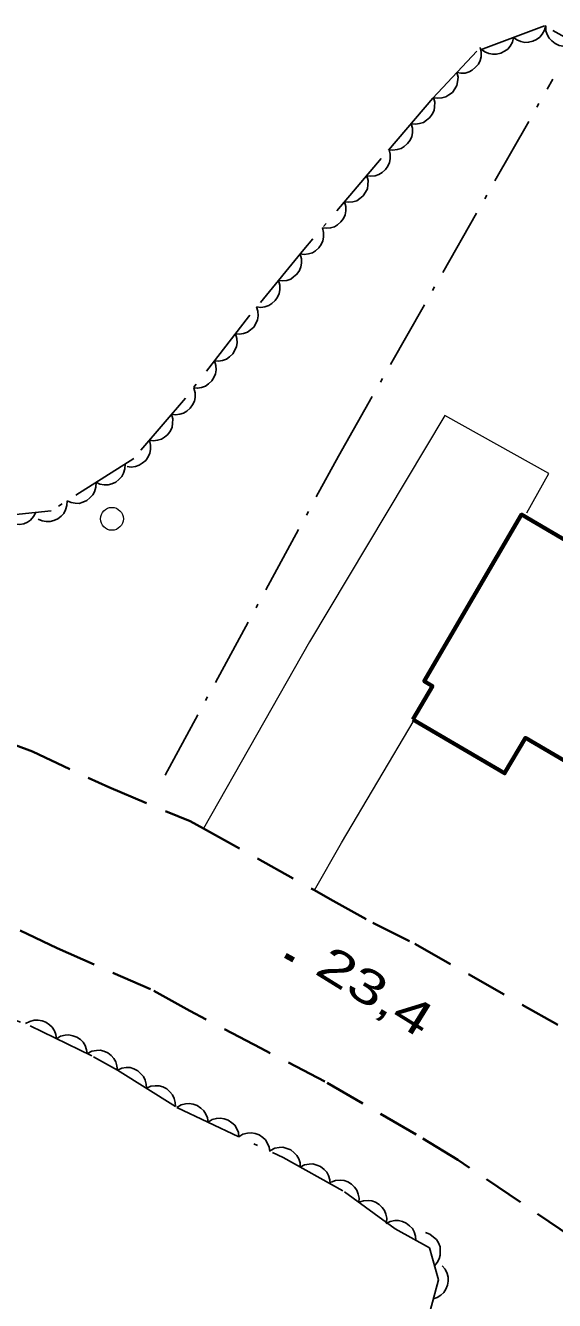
# Model space of a CAD drawing. Extents: x 356765 to 358572, y 5103174 to 5104650.
# Drawn here: x 357507.7 to 357530.8, y 5104152.9 to 5104208.7 of the extents above; entities that cross this region are included whole.
import ezdxf

# ---------------------------------------------------------------- set-up
doc = ezdxf.new("R2010")
doc.units = 0
doc.header["$LTSCALE"] = 0.6
doc.linetypes.add('DOT_DASHED', pattern=[7.7, 5, -1.2, 0.3, -1.2])
doc.linetypes.add('MEDIUM_DASHED', pattern=[4.5, 3, -1.5])
for name, color, linetype, lineweight in [('19', 7, 'Continuous', 13), ('21', 7, 'Continuous', 53), ('3', 7, 'Continuous', 140), ('31', 7, 'Continuous', 70), ('36', 7, 'Continuous', 13), ('41', 7, 'DOT_DASHED', 25), ('44', 7, 'Continuous', 25)]:
    doc.layers.add(name, color=color, linetype=linetype, lineweight=lineweight)

msp = doc.modelspace()

# ---------------------------------------------------------------- linework, layer by layer
at = {"layer": '19'}
for points in [[(357529.64, 5104187.36), (357530.6, 5104189.08), (357526.04, 5104191.61), (357520.12, 5104181.7), (357515.47, 5104173.53)], [(357520.33, 5104170.83), (357521.51, 5104172.91), (357524.7, 5104178.27)]]:
    msp.add_lwpolyline(points, dxfattribs=at)
at = {"layer": '21', "linetype": 'MEDIUM_DASHED', "lineweight": 35}
for points in [[(357500.58, 5104179.06), (357502.62, 5104178.51), (357504.59, 5104178.01), (357506.36, 5104177.51), (357507.98, 5104176.9), (357511.32, 5104175.34), (357514.89, 5104173.85), (357515.47, 5104173.53), (357520.33, 5104170.83), (357521.02, 5104170.44), (357522.89, 5104169.41), (357524.73, 5104168.48), (357533.95, 5104163.26), (357538.42, 5104160.39), (357540.14, 5104159.44), (357542.52, 5104157.92), (357544.32, 5104156.92), (357546.22, 5104155.77), (357549.61, 5104153.61)], [(357533.83, 5104154.14), (357526.61, 5104159.03), (357524.78, 5104160.14), (357520.79, 5104162.46), (357517.98, 5104163.92), (357514.87, 5104165.55), (357513.15, 5104166.5), (357509.06, 5104168.29), (357505.27, 5104170.1), (357499.71, 5104171.53), (357497.97, 5104171.91), (357495.53, 5104172.28), (357492.6, 5104172.64), (357487.11, 5104173.15), (357484.59, 5104173.18), (357482.06, 5104173.22), (357478.47, 5104173.26), (357469.79, 5104173.49), (357467.57, 5104173.55), (357461.42, 5104173.74)]]:
    msp.add_lwpolyline(points, dxfattribs=at)
at = {"layer": '3'}
msp.add_line((357519.07, 5104167.98), (357519.41, 5104167.78), dxfattribs=at)
at = {"layer": '31'}
msp.add_lwpolyline([(357524.64, 5104178.3), (357525.5, 5104179.77), (357525.14, 5104179.99), (357529.4, 5104187.28), (357534.52, 5104184.28), (357535.72, 5104186.34), (357537.8, 5104185.13), (357536.68, 5104183.22), (357539.2, 5104181.74), (357534.9, 5104174.38), (357529.57, 5104177.5), (357528.66, 5104175.95), (357524.64, 5104178.3)], close=True, dxfattribs=at)
at = {"layer": '36'}
msp.add_circle((357511.4604, 5104187.0919), 0.5, dxfattribs=at)
at = {"layer": '41'}
msp.add_lwpolyline([(357513.79, 5104175.87), (357521.38, 5104189.84), (357530.77, 5104206.34)], dxfattribs=at)
at = {"layer": '44', "linetype": 'DOT_DASHED'}
for points in [[(357533.4, 5104207.01), (357530.41, 5104208.67), (357527.45, 5104207.57), (357525.52, 5104205.51), (357523.26, 5104202.86), (357519.87, 5104198.88), (357517.44, 5104195.93), (357514.68, 5104192.38), (357512.42, 5104189.73), (357508.8, 5104187.44), (357504.65, 5104187.01), (357500.07, 5104187.21), (357490.94, 5104188.37), (357484.1, 5104189.44), (357467.27, 5104189.41), (357457.78, 5104189.21)], [(357462.23, 5104169.34), (357471.94, 5104169.22), (357476.48, 5104169.63), (357481.01, 5104170.04), (357494.68, 5104169.29), (357498.53, 5104168.13), (357502.3, 5104166.81), (357504.64, 5104166.1), (357507.88, 5104164.89), (357510.66, 5104163.54), (357511.7, 5104162.96), (357514.31, 5104161.32)], [(357514.31, 5104161.32), (357518.96, 5104159.13), (357521.65, 5104157.63), (357523.87, 5104156.01), (357525.37, 5104155.18), (357525.76, 5104153.78), (357525.4, 5104152.42)]]:
    msp.add_lwpolyline(points, dxfattribs=at)
at = {"layer": '44'}
for points in [[(357529.05, 5104208.17), (357529, 5104207.96), (357528.9, 5104207.79), (357528.8, 5104207.66), (357528.66, 5104207.56), (357528.49, 5104207.48), (357528.3, 5104207.44), (357528.14, 5104207.43), (357527.97, 5104207.47), (357527.79, 5104207.54), (357527.65, 5104207.64)], [(357530.46, 5104208.69), (357530.41, 5104208.49), (357530.31, 5104208.31), (357530.2, 5104208.18), (357530.06, 5104208.08), (357529.89, 5104208), (357529.71, 5104207.96), (357529.54, 5104207.95), (357529.37, 5104207.99), (357529.2, 5104208.06), (357529.05, 5104208.17)], [(357531.77, 5104207.92), (357531.58, 5104207.82), (357531.38, 5104207.79), (357531.22, 5104207.78), (357531.05, 5104207.82), (357530.88, 5104207.9), (357530.73, 5104208.02), (357530.61, 5104208.13), (357530.53, 5104208.29), (357530.47, 5104208.46), (357530.46, 5104208.64)], [(357527.59, 5104207.72), (357527.64, 5104207.52), (357527.63, 5104207.32), (357527.59, 5104207.16), (357527.51, 5104207), (357527.39, 5104206.86), (357527.24, 5104206.74), (357527.1, 5104206.66), (357526.93, 5104206.61), (357526.75, 5104206.6), (357526.57, 5104206.63)], [(357526.57, 5104206.63), (357526.62, 5104206.43), (357526.6, 5104206.22), (357526.57, 5104206.06), (357526.48, 5104205.91), (357526.37, 5104205.76), (357526.22, 5104205.65), (357526.08, 5104205.56), (357525.91, 5104205.52), (357525.72, 5104205.51), (357525.54, 5104205.53)], [(357525.54, 5104205.54), (357525.6, 5104205.33), (357525.59, 5104205.13), (357525.57, 5104204.97), (357525.49, 5104204.81), (357525.38, 5104204.66), (357525.24, 5104204.54), (357525.1, 5104204.45), (357524.93, 5104204.4), (357524.75, 5104204.37), (357524.57, 5104204.39)], [(357524.57, 5104204.39), (357524.62, 5104204.19), (357524.62, 5104203.99), (357524.59, 5104203.83), (357524.52, 5104203.67), (357524.41, 5104203.52), (357524.26, 5104203.39), (357524.13, 5104203.3), (357523.96, 5104203.26), (357523.77, 5104203.23), (357523.6, 5104203.25)], [(357523.6, 5104203.25), (357523.65, 5104203.05), (357523.65, 5104202.85), (357523.62, 5104202.69), (357523.54, 5104202.53), (357523.44, 5104202.38), (357523.29, 5104202.25), (357523.15, 5104202.16), (357522.99, 5104202.11), (357522.8, 5104202.09), (357522.62, 5104202.11)], [(357522.62, 5104202.11), (357522.68, 5104201.91), (357522.67, 5104201.71), (357522.65, 5104201.54), (357522.57, 5104201.39), (357522.46, 5104201.23), (357522.32, 5104201.11), (357522.18, 5104201.02), (357522.01, 5104200.97), (357521.83, 5104200.95), (357521.65, 5104200.97)], [(357521.65, 5104200.97), (357521.71, 5104200.77), (357521.7, 5104200.57), (357521.67, 5104200.4), (357521.6, 5104200.24), (357521.49, 5104200.09), (357521.34, 5104199.97), (357521.21, 5104199.88), (357521.04, 5104199.83), (357520.86, 5104199.81), (357520.68, 5104199.83)], [(357520.68, 5104199.83), (357520.73, 5104199.63), (357520.73, 5104199.42), (357520.7, 5104199.26), (357520.63, 5104199.1), (357520.52, 5104198.95), (357520.37, 5104198.83), (357520.24, 5104198.74), (357520.07, 5104198.69), (357519.88, 5104198.67), (357519.7, 5104198.69)], [(357519.71, 5104198.68), (357519.77, 5104198.48), (357519.77, 5104198.28), (357519.74, 5104198.12), (357519.67, 5104197.96), (357519.56, 5104197.8), (357519.42, 5104197.68), (357519.29, 5104197.59), (357519.12, 5104197.53), (357518.93, 5104197.51), (357518.75, 5104197.53)], [(357518.75, 5104197.53), (357518.81, 5104197.32), (357518.81, 5104197.12), (357518.79, 5104196.96), (357518.71, 5104196.8), (357518.61, 5104196.65), (357518.47, 5104196.52), (357518.33, 5104196.43), (357518.16, 5104196.38), (357517.98, 5104196.35), (357517.8, 5104196.37)], [(357517.79, 5104196.38), (357517.85, 5104196.18), (357517.86, 5104195.98), (357517.84, 5104195.81), (357517.77, 5104195.65), (357517.67, 5104195.49), (357517.53, 5104195.37), (357517.4, 5104195.27), (357517.23, 5104195.21), (357517.05, 5104195.18), (357516.87, 5104195.19)], [(357516.87, 5104195.19), (357516.93, 5104194.99), (357516.94, 5104194.79), (357516.92, 5104194.63), (357516.85, 5104194.47), (357516.75, 5104194.31), (357516.61, 5104194.18), (357516.48, 5104194.08), (357516.31, 5104194.03), (357516.13, 5104194), (357515.95, 5104194.01)], [(357515.95, 5104194.01), (357516.01, 5104193.81), (357516.02, 5104193.61), (357516, 5104193.44), (357515.93, 5104193.28), (357515.83, 5104193.13), (357515.69, 5104193), (357515.56, 5104192.9), (357515.39, 5104192.84), (357515.21, 5104192.81), (357515.03, 5104192.82)], [(357515.05, 5104192.81), (357515.1, 5104192.61), (357515.1, 5104192.4), (357515.07, 5104192.24), (357514.99, 5104192.08), (357514.89, 5104191.93), (357514.74, 5104191.81), (357514.6, 5104191.72), (357514.44, 5104191.67), (357514.25, 5104191.65), (357514.07, 5104191.67)], [(357514.07, 5104191.67), (357514.13, 5104191.47), (357514.12, 5104191.26), (357514.1, 5104191.1), (357514.02, 5104190.94), (357513.91, 5104190.79), (357513.77, 5104190.67), (357513.63, 5104190.58), (357513.46, 5104190.53), (357513.28, 5104190.51), (357513.1, 5104190.53)], [(357513.1, 5104190.53), (357513.15, 5104190.32), (357513.15, 5104190.12), (357513.12, 5104189.96), (357513.05, 5104189.8), (357512.94, 5104189.65), (357512.79, 5104189.53), (357512.66, 5104189.44), (357512.49, 5104189.39), (357512.3, 5104189.36), (357512.13, 5104189.38)], [(357512.04, 5104189.49), (357512.03, 5104189.28), (357511.97, 5104189.09), (357511.89, 5104188.94), (357511.77, 5104188.81), (357511.63, 5104188.7), (357511.45, 5104188.62), (357511.29, 5104188.58), (357511.12, 5104188.58), (357510.93, 5104188.61), (357510.77, 5104188.69)], [(357510.77, 5104188.69), (357510.76, 5104188.48), (357510.7, 5104188.28), (357510.62, 5104188.14), (357510.5, 5104188.01), (357510.36, 5104187.9), (357510.18, 5104187.82), (357510.02, 5104187.77), (357509.85, 5104187.78), (357509.67, 5104187.81), (357509.5, 5104187.88)], [(357509.5, 5104187.88), (357509.49, 5104187.67), (357509.43, 5104187.48), (357509.36, 5104187.33), (357509.24, 5104187.21), (357509.09, 5104187.09), (357508.91, 5104187.02), (357508.76, 5104186.97), (357508.58, 5104186.98), (357508.4, 5104187.01), (357508.23, 5104187.08)], [(357508.13, 5104187.37), (357508.03, 5104187.19), (357507.89, 5104187.04), (357507.76, 5104186.94), (357507.6, 5104186.88), (357507.41, 5104186.85), (357507.22, 5104186.86), (357507.06, 5104186.89), (357506.91, 5104186.97), (357506.76, 5104187.08), (357506.64, 5104187.22)], [(357507.68, 5104164.99), (357507.86, 5104165.09), (357508.06, 5104165.14), (357508.23, 5104165.15), (357508.4, 5104165.12), (357508.57, 5104165.05), (357508.73, 5104164.94), (357508.85, 5104164.83), (357508.94, 5104164.68), (357509.01, 5104164.51), (357509.03, 5104164.33)], [(357509.03, 5104164.33), (357509.21, 5104164.44), (357509.41, 5104164.48), (357509.57, 5104164.5), (357509.75, 5104164.46), (357509.92, 5104164.4), (357510.08, 5104164.29), (357510.2, 5104164.18), (357510.29, 5104164.03), (357510.35, 5104163.85), (357510.38, 5104163.68)], [(357510.39, 5104163.69), (357510.58, 5104163.79), (357510.78, 5104163.82), (357510.94, 5104163.83), (357511.11, 5104163.78), (357511.28, 5104163.71), (357511.43, 5104163.59), (357511.54, 5104163.47), (357511.63, 5104163.32), (357511.68, 5104163.14), (357511.7, 5104162.96)], [(357511.7, 5104162.96), (357511.89, 5104163.04), (357512.09, 5104163.07), (357512.26, 5104163.07), (357512.42, 5104163.01), (357512.59, 5104162.93), (357512.73, 5104162.8), (357512.84, 5104162.68), (357512.91, 5104162.52), (357512.96, 5104162.34), (357512.97, 5104162.16)], [(357512.97, 5104162.16), (357513.16, 5104162.25), (357513.36, 5104162.27), (357513.53, 5104162.27), (357513.69, 5104162.22), (357513.86, 5104162.13), (357514, 5104162), (357514.11, 5104161.88), (357514.18, 5104161.72), (357514.23, 5104161.54), (357514.24, 5104161.36)], [(357514.31, 5104161.32), (357514.49, 5104161.43), (357514.69, 5104161.48), (357514.85, 5104161.49), (357515.02, 5104161.46), (357515.2, 5104161.4), (357515.35, 5104161.29), (357515.48, 5104161.18), (357515.57, 5104161.03), (357515.64, 5104160.86), (357515.67, 5104160.68)], [(357515.67, 5104160.68), (357515.85, 5104160.79), (357516.04, 5104160.84), (357516.21, 5104160.85), (357516.38, 5104160.82), (357516.55, 5104160.76), (357516.71, 5104160.65), (357516.84, 5104160.54), (357516.93, 5104160.39), (357517, 5104160.22), (357517.02, 5104160.04)], [(357517.02, 5104160.04), (357517.2, 5104160.15), (357517.4, 5104160.2), (357517.57, 5104160.21), (357517.74, 5104160.18), (357517.91, 5104160.12), (357518.07, 5104160.01), (357518.19, 5104159.9), (357518.28, 5104159.75), (357518.35, 5104159.58), (357518.38, 5104159.4)], [(357518.4, 5104159.44), (357518.59, 5104159.54), (357518.79, 5104159.57), (357518.95, 5104159.58), (357519.12, 5104159.53), (357519.29, 5104159.46), (357519.44, 5104159.34), (357519.56, 5104159.22), (357519.64, 5104159.07), (357519.7, 5104158.89), (357519.71, 5104158.71)], [(357519.71, 5104158.71), (357519.9, 5104158.81), (357520.1, 5104158.84), (357520.26, 5104158.85), (357520.43, 5104158.8), (357520.6, 5104158.73), (357520.75, 5104158.61), (357520.87, 5104158.49), (357520.95, 5104158.34), (357521.01, 5104158.16), (357521.02, 5104157.98)], [(357521.07, 5104158.05), (357521.26, 5104158.13), (357521.47, 5104158.14), (357521.63, 5104158.12), (357521.8, 5104158.06), (357521.95, 5104157.96), (357522.09, 5104157.83), (357522.19, 5104157.7), (357522.25, 5104157.53), (357522.29, 5104157.35), (357522.28, 5104157.17)], [(357522.28, 5104157.17), (357522.48, 5104157.24), (357522.68, 5104157.25), (357522.84, 5104157.24), (357523.01, 5104157.17), (357523.17, 5104157.08), (357523.3, 5104156.94), (357523.4, 5104156.81), (357523.46, 5104156.65), (357523.5, 5104156.47), (357523.49, 5104156.29)], [(357523.46, 5104156.24), (357523.65, 5104156.33), (357523.85, 5104156.37), (357524.01, 5104156.37), (357524.18, 5104156.33), (357524.35, 5104156.26), (357524.5, 5104156.14), (357524.62, 5104156.02), (357524.7, 5104155.87), (357524.76, 5104155.69), (357524.77, 5104155.51)], [(357525.19, 5104155.84), (357525.38, 5104155.77), (357525.55, 5104155.65), (357525.67, 5104155.54), (357525.76, 5104155.39), (357525.83, 5104155.22), (357525.84, 5104155.03), (357525.84, 5104154.86), (357525.79, 5104154.69), (357525.71, 5104154.53), (357525.59, 5104154.39)], [(357525.92, 5104154.39), (357526.06, 5104154.24), (357526.14, 5104154.05), (357526.19, 5104153.89), (357526.19, 5104153.72), (357526.16, 5104153.54), (357526.08, 5104153.36), (357526, 5104153.22), (357525.87, 5104153.1), (357525.71, 5104153), (357525.54, 5104152.94)]]:
    msp.add_lwpolyline(points, dxfattribs=at)

# ---------------------------------------------------------------- texts
at = {"layer": '3', "width": 1.4}
msp.add_text('23,4   ', height=1.5, rotation=328.244, dxfattribs=at).set_placement((357520.28, 5104167.21))

doc.saveas('drawing.dxf')
